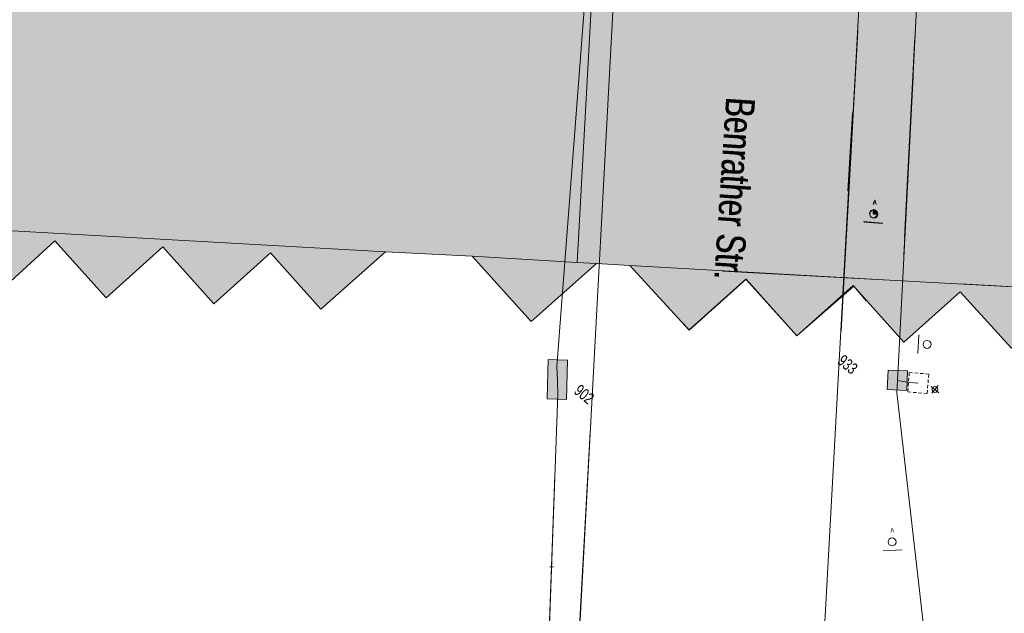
# Model space of a CAD drawing. Header units: metres. Extents: x -740 to 758, y -633 to 854.
# Tile 814 of 1056: x 12 to 72, y 150 to 186. Entities that reach past the tile are written whole.
import ezdxf

# ---------------------------------------------------------------- set-up
doc = ezdxf.new("R2010")
doc.units = ezdxf.units.M
doc.header["$MEASUREMENT"] = 0
doc.linetypes.add('208_125', pattern=[0.3328, 0.208, -0.1248])
for name, color, linetype in [('Gis.LOVION', 7, 'Continuous'), ('Grundkarte.LOVION', 7, 'Continuous'), ('Telko.LOVION', 7, 'Continuous')]:
    doc.layers.add(name, color=color, linetype=linetype)
doc.styles.add('ERSTELLTER_STIL_1', font='arial.ttf')

msp = doc.modelspace()

# ---------------------------------------------------------------- hatches: boundary and pattern name
at = {"layer": 'Grundkarte.LOVION', "linetype": 'Continuous', "lineweight": 18}
for points in [[(66.55, 172.415), (111.453, 227.051), (112.028, 237.185), (64.957, 239.795), (63.132, 207.371), (47.978, 208.195), (46.913, 188.554)], [(96.304, 168.477), (108.101, 167.827), (111.986, 237.22), (109.61, 237.342), (60.401, 177.468), (73.417, 166.771), (76.027, 169.095), (79.172, 165.649), (82.624, 168.735), (85.742, 165.257), (89.188, 168.402), (92.307, 164.923)], [(34.24, 171.955), (39.558, 171.677), (43.169, 167.685), (47.167, 171.239), (45.979, 171.3), (47.467, 198.4), (34.547, 209.019), (-18.205, 211.989), (-18.175, 212.287), (-18.532, 212.312), (-18.583, 211.922), (-18.759, 208.89), (-20.707, 175.006), (-6.475, 174.24), (-2.618, 170.154), (0.764, 173.352), (3.941, 169.879), (7.361, 172.992), (10.511, 169.487), (13.957, 172.632), (17.108, 169.127), (20.586, 172.246), (23.705, 168.767), (27.183, 171.886), (30.269, 168.434)], [(63.705, 168.954), (71.603, 178.564), (47.467, 198.4), (45.979, 171.3), (47.167, 171.239), (49.218, 171.114), (52.857, 167.155), (56.335, 170.273), (59.453, 166.795), (62.937, 169.854)], [(86.698, 166.157), (65.454, 183.617), (52.353, 167.676), (52.847, 167.163), (56.325, 170.281), (59.443, 166.803), (62.895, 169.889), (66.013, 166.411), (69.465, 169.497), (72.61, 166.051), (76.062, 169.137), (79.18, 165.659), (82.659, 168.777), (85.777, 165.299)]]:
    msp.add_hatch(color=254, dxfattribs=at).paths.add_polyline_path(points)
at = {"layer": 'Telko.LOVION', "linetype": 'Continuous', "lineweight": 13}
for points in [[(64.389, 174.262), (64.377, 174.379), (64.345, 174.405), (64.342, 174.434), (64.262, 174.5), (64.233, 174.498), (64.201, 174.524), (64.171, 174.521), (64.155, 174.534), (64.136, 174.281)], [(64.415, 174.24), (64.406, 174.328), (64.39, 174.341), (64.384, 174.4), (64.272, 174.492), (64.243, 174.489), (64.21, 174.516), (64.181, 174.513), (64.162, 174.26)], [(44.211, 165.349), (44.15, 162.949), (45.322, 162.901), (45.396, 165.317)], [(44.211, 165.349), (44.15, 162.949), (45.322, 162.901), (45.396, 165.317)], [(66.185, 163.442), (66.244, 164.66), (65.042, 164.705), (64.997, 163.504)]]:
    msp.add_hatch(color=7, dxfattribs=at).paths.add_polyline_path(points)

# ---------------------------------------------------------------- linework, layer by layer
at = {"layer": 'Grundkarte.LOVION', "color": 8, "linetype": 'Continuous', "lineweight": 18}
for points in [[(66.902, 253.758), (62.629, 175.638), (66.902, 253.758)], [(47.467, 198.4), (45.979, 171.3), (47.167, 171.239), (43.169, 167.685), (39.558, 171.677), (34.24, 171.955), (30.269, 168.434), (27.183, 171.886), (23.705, 168.767), (20.586, 172.246), (17.108, 169.127), (13.957, 172.632), (10.511, 169.487)], [(63.705, 168.954), (62.937, 169.854), (59.453, 166.795), (56.335, 170.273), (52.857, 167.155), (49.218, 171.114), (47.167, 171.239), (45.979, 171.3), (47.467, 198.4)], [(48.752, 197.344), (46.061, 147.486)], [(46.061, 147.486), (48.752, 197.344)], [(62.173, 167.09), (63.182, 185.484)], [(63.182, 185.484), (62.173, 167.09)], [(141.012, 121.518), (108.573, 123.194), (109.189, 114.771), (105.223, 116.039), (107.106, 149.385), (105.223, 116.039), (60.118, 130.279), (62.892, 180.499), (60.118, 130.279), (45.359, 134.924), (46.78, 160.895), (45.359, 134.924), (29.532, 139.909), (45.359, 134.924), (60.118, 130.279), (105.223, 116.039), (109.189, 114.771), (109.429, 111.721), (59.74, 114.488), (28.343, 138.462), (59.74, 114.488), (109.429, 111.721), (118.03, -6.489)], [(62.587, 175.672), (62.858, 180.457)], [(62.858, 180.457), (62.587, 175.672)], [(86.698, 166.157), (85.777, 165.299), (82.659, 168.777), (79.18, 165.659), (76.062, 169.137), (72.61, 166.051), (69.465, 169.497), (66.013, 166.411), (62.895, 169.889), (59.443, 166.803), (56.325, 170.281), (52.847, 167.163), (52.353, 167.676)]]:
    msp.add_lwpolyline(points, dxfattribs=at)
at = {"layer": 'Grundkarte.LOVION', "color": 251, "linetype": 'Continuous', "lineweight": 13}
for points in [[(34.24, 171.955), (30.269, 168.434), (27.183, 171.886), (23.705, 168.767), (20.586, 172.246), (17.108, 169.127), (13.957, 172.632), (10.511, 169.487), (7.361, 172.992), (3.941, 169.879), (0.764, 173.352), (-2.618, 170.154), (-6.475, 174.24)], [(47.167, 171.239), (43.169, 167.685), (39.558, 171.677), (45.979, 171.3)]]:
    msp.add_lwpolyline(points, close=True, dxfattribs=at)
for points in [[(63.705, 168.954), (62.937, 169.854), (59.453, 166.795), (56.335, 170.273), (52.857, 167.155), (49.218, 171.114), (64.762, 170.24)], [(86.698, 166.157), (85.777, 165.299), (82.659, 168.777), (79.18, 165.659), (76.062, 169.137), (72.61, 166.051), (69.465, 169.497), (66.013, 166.411), (62.895, 169.889), (59.443, 166.803), (56.325, 170.281), (52.847, 167.163), (52.353, 167.676)], [(54.889, 170.761), (82.938, 169.248)], [(69.496, 169.993), (96.304, 168.477), (92.307, 164.923), (89.188, 168.402), (85.742, 165.257), (82.624, 168.735), (79.172, 165.649), (76.027, 169.095), (73.417, 166.771)]]:
    msp.add_lwpolyline(points, dxfattribs=at)
at = {"layer": 'Telko.LOVION', "color": 1, "linetype": 'Continuous', "lineweight": 18}
for points in [[(66.067, 172.811), (67.415, 199.381), (67.4, 200.148), (66.647, 199.986), (50.805, 195.452), (50.013, 195.537)], [(47.303, 198.562), (44.741, 164.913), (44.779, 164.074), (44.803, 163.22), (44.148, 145.126)], [(66.058, 172.82), (66.688, 185.117)], [(68.225, 139.258), (68.23, 140.116), (65.576, 163.324), (65.667, 164.81), (66.576, 182.722)], [(66.019, 171.737), (66.586, 182.713)], [(65.622, 164.067), (66.358, 163.947), (66.893, 163.911)], [(44.614, 158.26), (44.024, 142.079), (44.123, 141.217), (44.6, 141.175), (67.69, 139.132), (68.225, 139.258), (68.712, 139.262), (86.958, 138.858), (87.794, 138.925)]]:
    msp.add_lwpolyline(points, dxfattribs=at)
at = {"layer": 'Telko.LOVION', "color": 7, "linetype": 'Continuous', "lineweight": 13}
for points in [[(46.283, 185.265), (46.312, 185.268)], [(66.546, 182.127), (66.533, 182.111)], [(66.55, 182.08), (66.534, 182.093)], [(66.572, 182.106), (66.542, 182.103)], [(63.532, 173.808), (64.693, 173.715)], [(63.574, 173.774), (64.719, 173.694)], [(66.929, 166.87), (66.878, 165.727)], [(66.789, 163.915), (66.773, 163.928)], [(64.737, 153.621), (65.898, 153.69)], [(44.498, 152.647), (44.319, 152.659)], [(44.524, 152.626), (44.329, 152.651)], [(66.888, 151.718), (66.918, 151.721)]]:
    msp.add_lwpolyline(points, dxfattribs=at)
for points in [[(64.389, 174.262), (64.136, 174.281), (64.155, 174.534), (64.171, 174.521), (64.201, 174.524), (64.233, 174.498), (64.262, 174.5), (64.342, 174.434), (64.345, 174.405), (64.377, 174.379)], [(64.415, 174.24), (64.162, 174.26), (64.181, 174.513), (64.21, 174.516), (64.243, 174.489), (64.272, 174.492), (64.384, 174.4), (64.39, 174.341), (64.406, 174.328)], [(44.211, 165.349), (45.396, 165.317), (45.322, 162.901), (44.15, 162.949)], [(44.211, 165.349), (45.396, 165.317), (45.322, 162.901), (44.15, 162.949)], [(66.185, 163.442), (64.997, 163.504), (65.042, 164.705), (66.244, 164.66)], [(66.185, 163.442), (64.997, 163.504), (65.042, 164.705), (66.244, 164.66)]]:
    msp.add_lwpolyline(points, close=True, dxfattribs=at)
at = {"layer": 'Telko.LOVION', "color": 9, "linetype": '208_125', "lineweight": 18}
msp.add_lwpolyline([(66.253, 163.36), (66.343, 164.551), (67.534, 164.461), (67.444, 163.27)], close=True, dxfattribs=at)
at = {"layer": 'Telko.LOVION', "color": 9, "linetype": 'Continuous', "lineweight": 18}
for points in [[(67.683, 163.692), (68.149, 163.309)], [(67.723, 163.282), (68.106, 163.748)]]:
    msp.add_lwpolyline(points, dxfattribs=at)
at = {"layer": 'Telko.LOVION', "color": 7, "linetype": 'Continuous', "lineweight": 13}
for centre, radius in [((64.144, 174.284), 0.244), ((64.169, 174.251), 0.247), ((67.436, 166.278), 0.245), ((65.286, 154.175), 0.245)]:
    msp.add_circle(centre, radius, dxfattribs=at)
at = {"layer": 'Telko.LOVION', "color": 9, "linetype": 'Continuous', "lineweight": 18}
msp.add_circle((67.916, 163.514), 0.179, dxfattribs=at)

# ---------------------------------------------------------------- texts
at = {"layer": 'Gis.LOVION', "color": 44, "linetype": 'Continuous', "lineweight": 18, "char_height": 1.77842, "attachment_point": 7, "rotation": 266.24511, "style": 'ERSTELLTER_STIL_1'}
for insert in [(55.093, 181.429), (55.098, 181.472), (55.098, 181.435)]:
    msp.add_mtext('{\\A1;\\W0.72202x;Benrather Str.}', dxfattribs=dict(at, insert=insert))
at = {"layer": 'Telko.LOVION', "color": 7, "linetype": 'Continuous', "lineweight": 13, "attachment_point": 7, "style": 'ERSTELLTER_STIL_1'}
for s, insert, char_height, rotation in [('{\\A1;\\W0.71040x;A}', (64.092, 174.867), 0.28193, 356.68311), ('{\\A1;\\W0.71029x;A}', (64.117, 174.843), 0.28545, 356.68601), ('{\\A1;\\W0.71560x;933}', (61.88, 165.143), 0.71139, 320.58479), ('{\\A1;\\W0.71558x;902}', (45.726, 163.316), 0.71139, 320.58413), ('{\\A1;\\W0.71037x;A}', (65.193, 154.745), 0.28318, 3.24809)]:
    msp.add_mtext(s, dxfattribs=dict(at, insert=insert, char_height=char_height, rotation=rotation))

doc.saveas('drawing.dxf')
